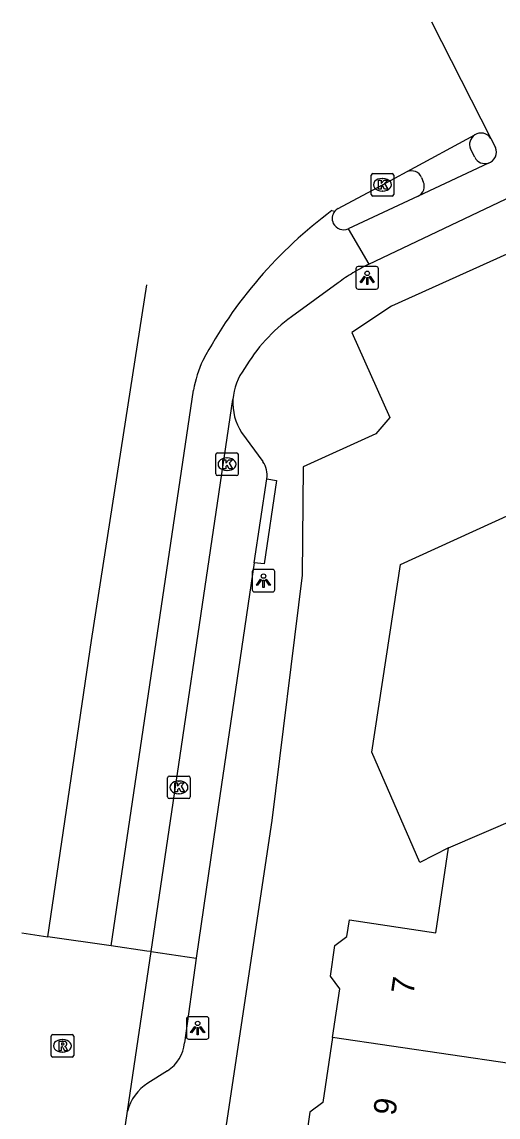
# Model space of a CAD drawing. Extents: x 162250 to 162654, y 380744 to 381605.
# Drawn here: x 162346.98 to 162368.09, y 381549.25 to 381597.87 of the extents above; entities that cross this region are included whole.
import ezdxf

# ---------------------------------------------------------------- set-up
doc = ezdxf.new("R2010")
doc.units = 0
for name, color, linetype in [('IMGEO_Fietspad_gesloten', 7, 'Continuous'), ('IMGEO_Kolk', 7, 'Continuous'), ('IMGEO_Lichtpunt', 7, 'Continuous'), ('IMGEO_Pand', 7, 'Continuous'), ('IMGEO_Pand_nummerreeks', 7, 'Continuous'), ('IMGEO_Rijbaan_lokaal_gesloten', 7, 'Continuous'), ('IMGEO_Rijbaan_lokaal_open', 7, 'Continuous'), ('IMGEO_Rioolput', 7, 'Continuous'), ('IMGEO_Voetpad_open', 7, 'Continuous')]:
    doc.layers.add(name, color=color, linetype=linetype)

msp = doc.modelspace()

# ---------------------------------------------------------------- linework, layer by layer
at = {"layer": 'IMGEO_Fietspad_gesloten'}
for points in [[(162367.776, 381592.691), (162367.975, 381592.295)], [(162367.663, 381591.601), (162364.553, 381590.135)], [(162364.553, 381590.135), (162361.449, 381588.689)], [(162362.366, 381587.111), (162368.725, 381590.143)]]:
    msp.add_lwpolyline(points, dxfattribs=at)
msp.add_arc((162367.507, 381592.088), 0.511, 287.7101, 23.8756, dxfattribs=at)
at = {"layer": 'IMGEO_Kolk'}
for p, q in [((162362.539, 381591.139), (162363.391, 381591.139)), ((162362.464, 381590.213), (162362.464, 381591.065)), ((162362.952, 381590.919), (162362.977, 381590.919)), ((162363.465, 381591.065), (162363.465, 381590.213)), ((162363.391, 381590.139), (162362.539, 381590.139)), ((162362.975, 381590.359), (162362.95, 381590.359)), ((162355.572, 381577.806), (162355.572, 381578.658)), ((162355.647, 381578.732), (162356.499, 381578.732)), ((162356.06, 381578.512), (162356.085, 381578.512)), ((162356.573, 381578.658), (162356.573, 381577.806)), ((162356.499, 381577.732), (162355.647, 381577.732)), ((162356.083, 381577.952), (162356.058, 381577.952)), ((162353.514, 381564.385), (162354.366, 381564.385)), ((162353.439, 381563.459), (162353.439, 381564.311)), ((162353.927, 381564.165), (162353.952, 381564.165)), ((162354.44, 381564.311), (162354.44, 381563.459)), ((162354.366, 381563.385), (162353.514, 381563.385)), ((162353.95, 381563.605), (162353.925, 381563.605))]:
    msp.add_line(p, q, dxfattribs=at)
for points in [[(162362.539, 381591.139), (162363.391, 381591.139)], [(162362.464, 381590.213), (162362.464, 381591.065)], [(162362.785, 381590.839), (162362.908, 381590.839), (162362.908, 381590.688), (162363.038, 381590.839), (162363.202, 381590.839), (162363.056, 381590.688), (162363.209, 381590.439), (162363.057, 381590.439), (162362.972, 381590.603), (162362.908, 381590.536), (162362.908, 381590.439), (162362.785, 381590.439), (162362.785, 381590.839)], [(162363.465, 381591.065), (162363.465, 381590.213)], [(162363.391, 381590.139), (162362.539, 381590.139)], [(162355.572, 381577.806), (162355.572, 381578.658)], [(162355.647, 381578.732), (162356.499, 381578.732)], [(162356.573, 381578.658), (162356.573, 381577.806)], [(162355.893, 381578.432), (162356.016, 381578.432), (162356.016, 381578.281), (162356.146, 381578.432), (162356.31, 381578.432), (162356.164, 381578.281), (162356.317, 381578.032), (162356.165, 381578.032), (162356.08, 381578.196), (162356.016, 381578.129), (162356.016, 381578.032), (162355.893, 381578.032), (162355.893, 381578.432)], [(162356.499, 381577.732), (162355.647, 381577.732)], [(162353.514, 381564.385), (162354.366, 381564.385)], [(162353.439, 381563.459), (162353.439, 381564.311)], [(162353.76, 381564.085), (162353.883, 381564.085), (162353.883, 381563.934), (162354.013, 381564.085), (162354.177, 381564.085), (162354.031, 381563.934), (162354.184, 381563.685), (162354.032, 381563.685), (162353.947, 381563.849), (162353.883, 381563.782), (162353.883, 381563.685), (162353.76, 381563.685), (162353.76, 381564.085)], [(162354.44, 381564.311), (162354.44, 381563.459)], [(162354.366, 381563.385), (162353.514, 381563.385)]]:
    msp.add_lwpolyline(points, dxfattribs=at)
for centre, start, end in [((162362.541, 381591.063), 91.552, 178.448), ((162362.541, 381591.063), 91.552, 178.448), ((162363.389, 381591.063), 1.552, 88.448), ((162363.389, 381591.063), 1.552, 88.448), ((162362.541, 381590.215), 181.552, 268.448), ((162362.541, 381590.215), 181.552, 268.448), ((162363.389, 381590.215), 271.552, 358.448), ((162363.389, 381590.215), 271.552, 358.448), ((162355.649, 381578.656), 91.552, 178.448), ((162355.649, 381578.656), 91.552, 178.448), ((162356.497, 381578.656), 1.552, 88.448), ((162356.497, 381578.656), 1.552, 88.448), ((162355.649, 381577.808), 181.552, 268.448), ((162355.649, 381577.808), 181.552, 268.448), ((162356.497, 381577.808), 271.552, 358.448), ((162356.497, 381577.808), 271.552, 358.448), ((162353.516, 381564.309), 91.552, 178.448), ((162353.516, 381564.309), 91.552, 178.448), ((162354.364, 381564.309), 1.552, 88.448), ((162354.364, 381564.309), 1.552, 88.448), ((162353.516, 381563.461), 181.552, 268.448), ((162353.516, 381563.461), 181.552, 268.448), ((162354.364, 381563.461), 271.552, 358.448), ((162354.364, 381563.461), 271.552, 358.448)]:
    msp.add_arc(centre, 0.0765, start, end, dxfattribs=at)
for centre, major_axis, ratio, start_param, end_param in [((162362.951, 381590.639), (-0.387, 0.002), 0.722429, 4.712389, 7.853982), ((162362.976, 381590.639), (-0.39, 0.002), 0.717154, 1.570796, 4.712389), ((162356.059, 381578.232), (-0.387, 0.002), 0.722429, 4.712389, 7.853982), ((162356.084, 381578.232), (-0.39, 0.002), 0.717154, 1.570796, 4.712389), ((162353.926, 381563.885), (-0.387, 0.002), 0.722429, 4.712389, 7.853982), ((162353.951, 381563.885), (-0.39, 0.002), 0.717154, 1.570796, 4.712389)]:
    msp.add_ellipse(centre, major_axis=major_axis, ratio=ratio, start_param=start_param, end_param=end_param, dxfattribs=at)
at = {"layer": 'IMGEO_Lichtpunt'}
for p, q in [((162361.79, 381586.911), (162361.79, 381586.104)), ((162361.79, 381586.911), (162361.79, 381586.104)), ((162362.692, 381587.006), (162361.884, 381587.006)), ((162362.692, 381587.006), (162361.884, 381587.006)), ((162362.786, 381586.104), (162362.786, 381586.911)), ((162362.786, 381586.104), (162362.786, 381586.911)), ((162361.884, 381586.01), (162362.692, 381586.01)), ((162361.884, 381586.01), (162362.692, 381586.01)), ((162357.189, 381573.468), (162357.189, 381572.661)), ((162357.189, 381573.468), (162357.189, 381572.661)), ((162358.091, 381573.563), (162357.283, 381573.563)), ((162358.091, 381573.563), (162357.283, 381573.563)), ((162358.185, 381572.661), (162358.185, 381573.468)), ((162358.185, 381572.661), (162358.185, 381573.468)), ((162357.283, 381572.567), (162358.091, 381572.567)), ((162357.283, 381572.567), (162358.091, 381572.567)), ((162355.174, 381553.704), (162354.366, 381553.704)), ((162355.174, 381553.704), (162354.366, 381553.704)), ((162354.272, 381553.609), (162354.272, 381552.802)), ((162354.272, 381553.609), (162354.272, 381552.802)), ((162355.268, 381552.802), (162355.268, 381553.609)), ((162355.268, 381552.802), (162355.268, 381553.609)), ((162354.366, 381552.708), (162355.174, 381552.708)), ((162354.366, 381552.708), (162355.174, 381552.708))]:
    msp.add_line(p, q, dxfattribs=at)
for points in [[(162362.164, 381586.575), (162362.203, 381586.547), (162362.015, 381586.285), (162361.977, 381586.312), (162362.164, 381586.575)], [(162362.266, 381586.527), (162362.313, 381586.527), (162362.313, 381586.205), (162362.266, 381586.205), (162362.266, 381586.527)], [(162362.376, 381586.547), (162362.414, 381586.574), (162362.601, 381586.312), (162362.562, 381586.284), (162362.376, 381586.547)], [(162357.563, 381573.132), (162357.602, 381573.104), (162357.414, 381572.842), (162357.376, 381572.869), (162357.563, 381573.132)], [(162357.775, 381573.104), (162357.813, 381573.131), (162358, 381572.869), (162357.961, 381572.841), (162357.775, 381573.104)], [(162357.665, 381573.084), (162357.712, 381573.084), (162357.712, 381572.762), (162357.665, 381572.762), (162357.665, 381573.084)], [(162354.646, 381553.273), (162354.685, 381553.245), (162354.497, 381552.983), (162354.459, 381553.01), (162354.646, 381553.273)], [(162354.748, 381553.225), (162354.795, 381553.225), (162354.795, 381552.903), (162354.748, 381552.903), (162354.748, 381553.225)], [(162354.858, 381553.245), (162354.896, 381553.272), (162355.083, 381553.01), (162355.044, 381552.982), (162354.858, 381553.245)]]:
    msp.add_lwpolyline(points, dxfattribs=at)
for centre in [(162362.289, 381586.709), (162357.688, 381573.266), (162354.771, 381553.407)]:
    msp.add_circle(centre, 0.0994, dxfattribs=at)
for centre, start, end in [((162361.884, 381586.911), 90, 180), ((162361.884, 381586.911), 90, 180), ((162362.692, 381586.911), 0, 90), ((162362.692, 381586.911), 0, 90), ((162361.884, 381586.104), 180, 270), ((162361.884, 381586.104), 180, 270), ((162362.692, 381586.104), 270, 0), ((162362.692, 381586.104), 270, 360), ((162357.283, 381573.468), 90, 180), ((162357.283, 381573.468), 90, 180), ((162358.091, 381573.468), 0, 90), ((162358.091, 381573.468), 0, 90), ((162357.283, 381572.661), 180, 270), ((162357.283, 381572.661), 180, 270), ((162358.091, 381572.661), 270, 0), ((162358.091, 381572.661), 270, 360), ((162354.366, 381553.609), 90, 180), ((162354.366, 381553.609), 90, 180), ((162355.174, 381553.609), 0, 90), ((162355.174, 381553.609), 0, 90), ((162354.366, 381552.802), 180, 270), ((162354.366, 381552.802), 180, 270), ((162355.174, 381552.802), 270, 0), ((162355.174, 381552.802), 270, 360)]:
    msp.add_arc(centre, 0.0946, start, end, dxfattribs=at)
at = {"layer": 'IMGEO_Pand'}
for points in [[(162365.892, 381561.203), (162364.621, 381560.554), (162362.492, 381565.45), (162363.761, 381573.782), (162372.868, 381577.935), (162378.015, 381566.424)], [(162365.892, 381561.203), (162370.539, 381563.206)], [(162360.753, 381552.779), (162361.072, 381554.943), (162360.658, 381555.5), (162360.86, 381556.866), (162361.39, 381557.26), (162361.499, 381557.999), (162365.336, 381557.433), (162365.892, 381561.203)], [(162360.753, 381552.779), (162360.327, 381549.89), (162359.75, 381549.461), (162359.555, 381548.141), (162359.952, 381547.607), (162359.911, 381547.328)], [(162369.092, 381551.537), (162368.602, 381551.623), (162360.753, 381552.779)]]:
    msp.add_lwpolyline(points, dxfattribs=at)
at = {"layer": 'IMGEO_Rijbaan_lokaal_gesloten'}
for points in [[(162360.725, 381589.493), (162360.85, 381589.464)], [(162361.449, 381588.689), (162362.366, 381587.111)], [(162361.005, 381586.291), (162358.926, 381584.782)], [(162348.128, 381557.255), (162350.066, 381570.402), (162352.512, 381586.197)], [(162350.937, 381556.85), (162354.588, 381581.521)], [(162352.701, 381556.596), (162356.333, 381581.111)]]:
    msp.add_lwpolyline(points, dxfattribs=at)
for centre, radius, start, end in [((162372.613, 381573.474), 19.948, 126.5812, 151.9882), ((162361.24, 381589.144), 0.505, 140.6393, 205.8426), ((162361.237, 381589.144), 0.502, 205.9747, 294.9916), ((162365.926, 381579.683), 8.239, 121.2325, 126.6757), ((162365.935, 381579.622), 8.296, 115.4838, 121.0697), ((162363.551, 381578.532), 7.775, 126.5016, 149.5103), ((162360.016, 381580.547), 5.515, 155.3958, 169.8271), ((162358.786, 381580.962), 2.457, 141.9408, 176.5248)]:
    msp.add_arc(centre, radius, start, end, dxfattribs=at)
at = {"layer": 'IMGEO_Rijbaan_lokaal_open'}
for points in [[(162365.138, 381597.87), (162367.776, 381592.691)], [(162364.061, 381591.223), (162367.055, 381592.85)], [(162360.997, 381589.585), (162362.965, 381590.639), (162364.061, 381591.223)], [(162346.977, 381557.421), (162346.977, 381557.421), (162348.128, 381557.255)], [(162350.937, 381556.85), (162348.128, 381557.255)], [(162352.701, 381556.596), (162352.523, 381556.621), (162350.937, 381556.85)], [(162351.66, 381549.516), (162352.701, 381556.596)], [(162352.701, 381556.596), (162354.703, 381556.307)], [(162354.703, 381556.307), (162354.187, 381552.543)], [(162353.427, 381551.305), (162352.567, 381550.752)], [(162350.562, 381542.047), (162351.66, 381549.516)]]:
    msp.add_lwpolyline(points, dxfattribs=at)
for centre, radius, start, end in [((162367.339, 381592.425), 0.511, 31.3292, 123.7984), ((162361.231, 381589.151), 0.493, 118.3159, 140.6017), ((162352.547, 381552.698), 1.647, 302.2939, 354.6151), ((162353.625, 381549.024), 2.026, 121.4964, 165.9598)]:
    msp.add_arc(centre, radius, start, end, dxfattribs=at)
at = {"layer": 'IMGEO_Rioolput'}
for p, q in [((162348.272, 381551.985), (162348.272, 381552.837)), ((162348.347, 381552.911), (162349.199, 381552.911)), ((162348.76, 381552.691), (162348.785, 381552.691)), ((162349.273, 381552.837), (162349.273, 381551.985)), ((162349.199, 381551.911), (162348.347, 381551.911)), ((162348.783, 381552.131), (162348.758, 381552.131))]:
    msp.add_line(p, q, dxfattribs=at)
for points in [[(162348.272, 381551.985), (162348.272, 381552.837)], [(162348.347, 381552.911), (162349.199, 381552.911)], [(162349.273, 381552.837), (162349.273, 381551.985)], [(162348.861, 381552.609), (162348.609, 381552.611), (162348.609, 381552.211)], [(162348.609, 381552.211), (162348.733, 381552.211), (162348.733, 381552.373), (162348.744, 381552.373)], [(162348.787, 381552.53), (162348.733, 381552.53), (162348.733, 381552.449)], [(162348.733, 381552.449), (162348.785, 381552.449)], [(162348.791, 381552.344), (162348.862, 381552.211), (162349.002, 381552.211), (162348.937, 381552.337)], [(162349.199, 381551.911), (162348.347, 381551.911)]]:
    msp.add_lwpolyline(points, dxfattribs=at)
for centre, radius, start, end in [((162348.349, 381552.835), 0.0765, 91.552, 178.448), ((162348.349, 381552.835), 0.0765, 91.552, 178.448), ((162349.197, 381552.835), 0.0765, 1.552, 88.448), ((162349.197, 381552.835), 0.0765, 1.552, 88.448), ((162348.743, 381552.32), 0.0533, 26.0293, 88.6989), ((162348.769, 381552.638), 0.19, 274.7715, 282.9687), ((162348.793, 381552.434), 0.0964, 77.0061, 93.1865), ((162348.807, 381552.491), 0.0378, 276.6634, 79.6772), ((162348.86, 381552.499), 0.109, 350.3612, 89.416), ((162348.858, 381552.499), 0.112, 277.5842, 350.9817), ((162348.842, 381552.284), 0.108, 29.5134, 73.7905), ((162348.349, 381551.987), 0.0765, 181.552, 268.448), ((162348.349, 381551.987), 0.0765, 181.552, 268.448), ((162349.197, 381551.987), 0.0765, 271.552, 358.448), ((162349.197, 381551.987), 0.0765, 271.552, 358.448)]:
    msp.add_arc(centre, radius, start, end, dxfattribs=at)
for centre, major_axis, ratio, start_param, end_param in [((162348.759, 381552.411), (-0.387, 0.002), 0.722429, 4.712389, 7.853982), ((162348.784, 381552.411), (-0.39, 0.002), 0.717154, 1.570796, 4.712389)]:
    msp.add_ellipse(centre, major_axis=major_axis, ratio=ratio, start_param=start_param, end_param=end_param, dxfattribs=at)
at = {"layer": 'IMGEO_Voetpad_open'}
for points in [[(162367.055, 381591.86), (162366.862, 381592.233)], [(162364.701, 381590.963), (162364.777, 381590.775)], [(162371.772, 381588.094), (162370.283, 381588.375), (162363.369, 381585.251), (162361.6, 381584.081), (162363.286, 381580.314), (162362.669, 381579.584), (162359.448, 381578.123), (162359.403, 381573.306), (162358.055, 381562.41), (162350.929, 381514.861)], [(162356.72, 381579.635), (162357.658, 381578.346)], [(162357.831, 381577.59), (162358.272, 381577.516), (162357.726, 381573.81), (162357.276, 381573.848)], [(162357.276, 381573.848), (162357.831, 381577.59)], [(162357.276, 381573.848), (162355.679, 381563.014), (162354.703, 381556.307)]]:
    msp.add_lwpolyline(points, dxfattribs=at)
for centre, radius, start, end in [((162367.338, 381592.423), 0.512, 123.5228, 201.7374), ((162367.51, 381592.085), 0.507, 206.3019, 287.5514), ((162364.244, 381590.757), 0.501, 24.3126, 111.4685), ((162364.331, 381590.572), 0.49, 296.9089, 24.511), ((162358.784, 381580.965), 2.456, 176.5921, 212.7918), ((162356.923, 381577.78), 0.927, 348.1702, 37.6086)]:
    msp.add_arc(centre, radius, start, end, dxfattribs=at)

# ---------------------------------------------------------------- texts
at = {"layer": 'IMGEO_Pand_nummerreeks'}
for s, rotation, p in [('7', 81.8642, (162364.334, 381554.652)), ('9', 81.2168, (162363.531, 381549.28))]:
    msp.add_text(s, height=1, rotation=rotation, dxfattribs=at).set_placement(p)

doc.saveas('drawing.dxf')
